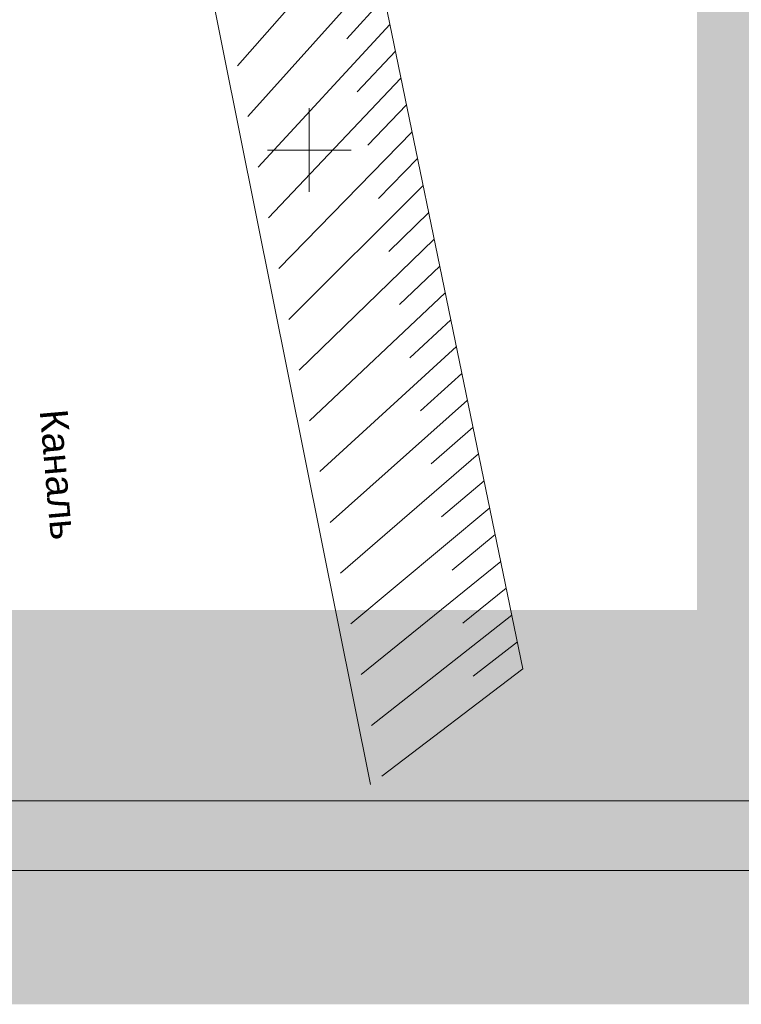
# Model space of a CAD drawing. Header units: millimetres. Extents: x 918404 to 1362154, y 4120617 to 4364104.
# Tile 378 of 649: x 1129529 to 1134702, y 4259738 to 4266796. Entities that reach past the tile are written whole.
import ezdxf

# ---------------------------------------------------------------- set-up
doc = ezdxf.new("R2010")
doc.units = ezdxf.units.MM
doc.header["$MEASUREMENT"] = 0
for name, color, linetype, lineweight in [('(001) Сетка_Ном._пера__132', 132, 'Continuous', 18), ('(027) Гидрография_Ном._пера__7', 7, 'Continuous', 18), ('0_Ном._пера__174', 174, 'Continuous', 18), ('0_Ном._пера__255', 255, 'Continuous', 18), ('0_Ном._пера__4', 4, 'Continuous', 18), ('0_Ном._пера__7', 7, 'Continuous', 18), ('Откос_Ном._пера__7', 7, 'Continuous', 18)]:
    doc.layers.add(name, color=color, linetype=linetype, lineweight=lineweight)
doc.styles.add('СГЕНЕРИР_СТИЛЬ_1', font='arial.ttf')

msp = doc.modelspace()

# ---------------------------------------------------------------- hatches: boundary and pattern name
at = {"layer": '0_Ном._пера__255', "linetype": 'Continuous'}
h = msp.add_hatch(color=256, dxfattribs=at)
h.paths.add_polyline_path([(1111134.3, 4292233.3), (1111134.3, 4259737.6), (1153992.6, 4259737.6), (1153992.6, 4292233.3)])
h.paths.add_polyline_path([(1114175.7, 4285027.3), (1114175.7, 4288961.7), (1126290, 4288961.7), (1126290, 4287864.8), (1131973.2, 4287864.8), (1131973.2, 4288982.4), (1138212.3, 4288982.4), (1138212.3, 4287029.8), (1138520.5, 4287029.8), (1138520.5, 4267201), (1138212.3, 4267201), (1138212.3, 4267275.8), (1134383.7, 4267275.8), (1134383.7, 4262564.4), (1114175.7, 4262564.4)], flags=0)

# ---------------------------------------------------------------- linework, layer by layer
at = {"layer": '(001) Сетка_Ном._пера__132', "linetype": 'Continuous'}
for p, q in [((1131604.5, 4266160.7), (1131604.5, 4265560.7)), ((1131304.5, 4265860.7), (1131904.5, 4265860.7))]:
    msp.add_line(p, q, dxfattribs=at)
at = {"layer": '0_Ном._пера__174', "linetype": 'Continuous', "flags": 128}
for points in [[(1111825, 4289976.5), (1153825.9, 4289976.5), (1153825.9, 4260696.5), (1111825, 4260696.5)], [(1113825, 4289476.5), (1153325.9, 4289476.5), (1153325.9, 4261196.5), (1113825, 4261196.5)]]:
    msp.add_lwpolyline(points, close=True, dxfattribs=at)
at = {"layer": '0_Ном._пера__4', "linetype": 'Continuous', "flags": 128}
msp.add_lwpolyline([(1132044.2, 4261312.3), (1130636.2, 4268324.1), (1130433.9, 4270485.1), (1130558.9, 4273739.6)], dxfattribs=at)
at = {"layer": '0_Ном._пера__7', "linetype": 'Continuous', "flags": 128}
msp.add_lwpolyline([(1132757.5, 4274842), (1132639.4, 4274331.7), (1132388.8, 4274161.3), (1132063.3, 4273972.7), (1131795.1, 4273789.9), (1131694.6, 4273604), (1131605.7, 4273295.1), (1131590.6, 4273103.4), (1131605.4, 4272855), (1131592.2, 4272421.3), (1131600.1, 4271047.3), (1131605.3, 4270160.1), (1131741.7, 4268896.8), (1133136.4, 4262142.7)], dxfattribs=at)
at = {"layer": 'Откос_Ном._пера__7', "linetype": 'Continuous'}
for p, q in [((1132023.6, 4267531.8), (1131090.3, 4266465.8)), ((1132103, 4267146.8), (1131164.1, 4266102.2)), ((1132142.8, 4266954.4), (1131873.4, 4266658.6)), ((1132182.5, 4266761.9), (1131238, 4265738.6)), ((1132222.3, 4266569.4), (1131949, 4266277.3)), ((1132262, 4266377), (1131311.8, 4265374.9)), ((1132301.8, 4266184.5), (1132024.5, 4265896.1)), ((1132341.5, 4265992), (1131385.6, 4265011.2)), ((1132381.2, 4265799.6), (1132100.1, 4265515)), ((1132421, 4265607.1), (1131459.4, 4264647.5)), ((1132460.7, 4265414.6), (1132175.6, 4265134.1)), ((1132500.5, 4265222.1), (1131533.3, 4264283.8)), ((1132540.2, 4265029.7), (1132251.1, 4264753.2)), ((1132580, 4264837.2), (1131607.1, 4263920)), ((1132619.7, 4264644.7), (1132326.7, 4264372.5)), ((1132659.5, 4264452.3), (1131680.9, 4263556.2)), ((1132699.2, 4264259.8), (1132402.2, 4263991.8)), ((1132738.9, 4264067.3), (1131754.7, 4263192.4)), ((1132778.7, 4263874.9), (1132477.8, 4263611.3)), ((1132818.4, 4263682.4), (1131828.5, 4262828.5)), ((1132858.2, 4263489.9), (1132553.3, 4263231)), ((1132897.9, 4263297.5), (1131902.4, 4262464.6)), ((1132937.7, 4263105), (1132628.9, 4262850.7)), ((1132977.4, 4262912.5), (1131976.2, 4262100.7)), ((1133017.1, 4262720.1), (1132704.5, 4262470.6)), ((1133056.9, 4262527.6), (1132050, 4261736.8)), ((1133096.6, 4262335.1), (1132780.1, 4262090.5)), ((1133136.4, 4262142.7), (1132123.8, 4261372.8))]:
    msp.add_line(p, q, dxfattribs=at)

# ---------------------------------------------------------------- texts
at = {"layer": '(027) Гидрография_Ном._пера__7', "linetype": 'Continuous', "insert": (1129669.2, 4263993.2), "char_height": 200, "attachment_point": 7, "rotation": 275.01394, "style": 'СГЕНЕРИР_СТИЛЬ_1'}
msp.add_mtext('{Каналь}', dxfattribs=at)

doc.saveas('drawing.dxf')
